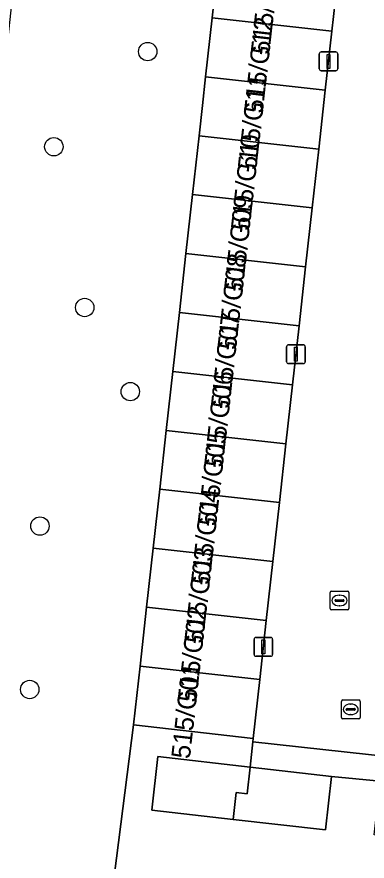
# Model space of a CAD drawing. Extents: x 161928 to 163071, y 386474 to 387428.
# Drawn here: x 162064.09 to 162082.73, y 387188.36 to 387233.28 of the extents above; entities that cross this region are included whole.
import ezdxf

# ---------------------------------------------------------------- set-up
doc = ezdxf.new("R2010")
doc.units = 0
for name, color, linetype in [('IMGEO_Boom', 7, 'Continuous'), ('IMGEO_Erf', 7, 'Continuous'), ('IMGEO_Groenvoorziening', 7, 'Continuous'), ('IMGEO_Hek', 7, 'Continuous'), ('IMGEO_Kolk', 7, 'Continuous'), ('IMGEO_Lichtmast', 7, 'Continuous'), ('IMGEO_Pand', 7, 'Continuous'), ('IMGEO_Pand_nummerreeks', 7, 'Continuous'), ('IMGEO_Rijbaan_lokaal_open', 7, 'Continuous'), ('IMGEO_Rioolput', 7, 'Continuous'), ('IMGEO_Voetpad_open', 7, 'Continuous')]:
    doc.layers.add(name, color=color, linetype=linetype)

msp = doc.modelspace()

# ---------------------------------------------------------------- linework, layer by layer
at = {"layer": 'IMGEO_Boom'}
for centre in [(162071.053, 387231.439), (162066.057, 387226.373), (162067.701, 387217.819), (162070.128, 387213.341), (162065.315, 387206.188), (162064.776, 387197.492)]:
    msp.add_circle(centre, 0.489, dxfattribs=at)
at = {"layer": 'IMGEO_Erf'}
msp.add_lwpolyline([(162099.609, 387187.884), (162095.175, 387188.391), (162095.5, 387191.234), (162092.876, 387191.539), (162092.549, 387188.68), (162087.526, 387189.254), (162083.103, 387189.76), (162083.43, 387192.62), (162080.836, 387192.865), (162080.51, 387190.019), (162075.594, 387190.582), (162071.273, 387191.076), (162071.599, 387193.922), (162076.508, 387193.36), (162076.647, 387194.71), (162076.665, 387194.888), (162070.297, 387195.615), (162068.587, 387182.257)], dxfattribs=at)
at = {"layer": 'IMGEO_Groenvoorziening'}
msp.add_lwpolyline([(162065.528, 387250), (162063.358, 387229.848), (162058.584, 387185.522), (162061.857, 387182.931), (162061.566, 387170.54), (162067.195, 387169.868), (162067.722, 387174.568), (162068.587, 387182.257), (162070.297, 387195.615), (162070.644, 387198.734), (162070.993, 387201.87), (162071.342, 387205.007), (162071.691, 387208.144), (162072.04, 387211.28), (162072.389, 387214.417), (162072.738, 387217.553), (162073.087, 387220.69), (162073.435, 387223.826), (162073.784, 387226.963), (162073.964, 387228.577), (162074.133, 387230.1), (162074.483, 387233.236), (162074.828, 387236.34)], dxfattribs=at)
at = {"layer": 'IMGEO_Hek'}
msp.add_lwpolyline([(162068.587, 387182.257), (162070.297, 387195.615)], dxfattribs=at)
at = {"layer": 'IMGEO_Kolk'}
for p, q in [((162080.761, 387201.8), (162080.761, 387202.652)), ((162080.836, 387202.726), (162081.688, 387202.726)), ((162081.762, 387202.652), (162081.762, 387201.8)), ((162081.02, 387202.22), (162081.02, 387202.232)), ((162081.458, 387202.183), (162081.06, 387202.183)), ((162081.063, 387202.269), (162081.461, 387202.269)), ((162081.249, 387202.506), (162081.274, 387202.506)), ((162081.504, 387202.232), (162081.504, 387202.22)), ((162081.688, 387201.726), (162080.836, 387201.726)), ((162081.272, 387201.946), (162081.247, 387201.946))]:
    msp.add_line(p, q, dxfattribs=at)
for points in [[(162080.761, 387201.8), (162080.761, 387202.652)], [(162080.836, 387202.726), (162081.688, 387202.726)], [(162081.762, 387202.652), (162081.762, 387201.8)], [(162081.688, 387201.726), (162080.836, 387201.726)]]:
    msp.add_lwpolyline(points, dxfattribs=at)
for centre, radius, start, end in [((162080.838, 387202.65), 0.0765, 91.552, 178.448), ((162080.838, 387202.65), 0.0765, 91.552, 178.448), ((162081.686, 387202.65), 0.0765, 1.552, 88.448), ((162081.686, 387202.65), 0.0765, 1.552, 88.448), ((162081.06, 387202.229), 0.0403, 85.8775, 175.7526), ((162081.057, 387202.219), 0.0366, 178.938, 274.7102), ((162081.461, 387202.226), 0.043, 264.8664, 352.4533), ((162081.465, 387202.231), 0.0386, 1.7309, 96.639), ((162080.838, 387201.802), 0.0765, 181.552, 268.448), ((162080.838, 387201.802), 0.0765, 181.552, 268.448), ((162081.686, 387201.802), 0.0765, 271.552, 358.448), ((162081.686, 387201.802), 0.0765, 271.552, 358.448)]:
    msp.add_arc(centre, radius, start, end, dxfattribs=at)
for centre, major_axis, ratio, start_param, end_param in [((162081.248, 387202.226), (-0.387, 0.002), 0.722429, 4.712389, 7.853982), ((162081.273, 387202.226), (-0.39, 0.002), 0.717154, 1.570796, 4.712389)]:
    msp.add_ellipse(centre, major_axis=major_axis, ratio=ratio, start_param=start_param, end_param=end_param, dxfattribs=at)
at = {"layer": 'IMGEO_Lichtmast'}
for p, q in [((162080.182, 387230.516), (162080.182, 387231.316)), ((162080.182, 387231.316), (162080.182, 387230.516)), ((162080.282, 387231.416), (162081.072, 387231.416)), ((162081.072, 387231.416), (162080.282, 387231.416)), ((162081.172, 387231.316), (162081.172, 387230.516)), ((162081.172, 387230.516), (162081.172, 387231.316)), ((162081.072, 387230.416), (162080.282, 387230.416)), ((162080.282, 387230.416), (162081.072, 387230.416)), ((162078.447, 387214.932), (162078.447, 387215.732)), ((162078.447, 387215.732), (162078.447, 387214.932)), ((162078.547, 387215.832), (162079.337, 387215.832)), ((162079.337, 387215.832), (162078.547, 387215.832)), ((162079.437, 387215.732), (162079.437, 387214.932)), ((162079.437, 387214.932), (162079.437, 387215.732)), ((162079.337, 387214.832), (162078.547, 387214.832)), ((162078.547, 387214.832), (162079.337, 387214.832)), ((162076.713, 387199.358), (162076.713, 387200.158)), ((162076.713, 387200.158), (162076.713, 387199.358)), ((162076.813, 387200.258), (162077.603, 387200.258)), ((162077.603, 387200.258), (162076.813, 387200.258)), ((162077.703, 387200.158), (162077.703, 387199.358)), ((162077.703, 387199.358), (162077.703, 387200.158)), ((162077.603, 387199.258), (162076.813, 387199.258)), ((162076.813, 387199.258), (162077.603, 387199.258))]:
    msp.add_line(p, q, dxfattribs=at)
for points in [[(162080.602, 387231.291), (162080.752, 387231.291), (162080.752, 387230.541), (162080.602, 387230.541), (162080.602, 387231.291)], [(162078.867, 387215.707), (162079.017, 387215.707), (162079.017, 387214.957), (162078.867, 387214.957), (162078.867, 387215.707)], [(162077.133, 387200.133), (162077.283, 387200.133), (162077.283, 387199.383), (162077.133, 387199.383), (162077.133, 387200.133)]]:
    msp.add_lwpolyline(points, dxfattribs=at)
for centre, start, end in [((162080.282, 387231.316), 90, 180), ((162080.282, 387231.316), 90, 180), ((162081.072, 387231.316), 0, 90), ((162081.072, 387231.316), 360, 90), ((162080.282, 387230.516), 180, 270), ((162080.282, 387230.516), 180, 270), ((162081.072, 387230.516), 270, 0), ((162081.072, 387230.516), 270, 0), ((162078.547, 387215.732), 90, 180), ((162078.547, 387215.732), 90, 180), ((162079.337, 387215.732), 0, 90), ((162079.337, 387215.732), 360, 90), ((162078.547, 387214.932), 180, 270), ((162078.547, 387214.932), 180, 270), ((162079.337, 387214.932), 270, 0), ((162079.337, 387214.932), 270, 0), ((162076.813, 387200.158), 90, 180), ((162076.813, 387200.158), 90, 180), ((162077.603, 387200.158), 0, 90), ((162077.603, 387200.158), 360, 90), ((162076.813, 387199.358), 180, 270), ((162076.813, 387199.358), 180, 270), ((162077.603, 387199.358), 270, 0), ((162077.603, 387199.358), 270, 0)]:
    msp.add_arc(centre, 0.1, start, end, dxfattribs=at)
at = {"layer": 'IMGEO_Pand'}
for points in [[(162081.205, 387235.663), (162080.652, 387235.722), (162076.129, 387236.202), (162074.828, 387236.34), (162074.483, 387233.236), (162080.856, 387232.526)], [(162074.133, 387230.1), (162080.507, 387229.39), (162080.856, 387232.526), (162074.483, 387233.236)], [(162073.964, 387228.577), (162073.784, 387226.963), (162080.157, 387226.253), (162080.507, 387229.39), (162074.133, 387230.1)], [(162073.435, 387223.826), (162079.808, 387223.117), (162080.157, 387226.253), (162073.784, 387226.963)], [(162073.087, 387220.69), (162079.459, 387219.98), (162079.808, 387223.117), (162073.435, 387223.826)], [(162072.738, 387217.553), (162079.11, 387216.844), (162079.459, 387219.98), (162073.087, 387220.69)], [(162072.389, 387214.417), (162078.76, 387213.707), (162079.11, 387216.844), (162072.738, 387217.553)], [(162072.04, 387211.28), (162078.411, 387210.571), (162078.76, 387213.707), (162072.389, 387214.417)], [(162071.691, 387208.144), (162078.062, 387207.434), (162078.411, 387210.571), (162072.04, 387211.28)], [(162071.342, 387205.007), (162077.713, 387204.298), (162078.062, 387207.434), (162071.691, 387208.144)], [(162070.993, 387201.87), (162077.363, 387201.161), (162077.713, 387204.298), (162071.342, 387205.007)], [(162070.644, 387198.734), (162077.014, 387198.025), (162077.363, 387201.161), (162070.993, 387201.87)], [(162070.297, 387195.615), (162076.665, 387194.888), (162077.014, 387198.025), (162070.644, 387198.734)], [(162076.508, 387193.36), (162071.599, 387193.922), (162071.273, 387191.076), (162075.594, 387190.582), (162075.757, 387192.005), (162076.354, 387191.936)], [(162076.508, 387193.36), (162076.354, 387191.936), (162075.757, 387192.005), (162075.594, 387190.582), (162080.51, 387190.019), (162080.836, 387192.865)]]:
    msp.add_lwpolyline(points, close=True, dxfattribs=at)
at = {"layer": 'IMGEO_Rijbaan_lokaal_open'}
msp.add_lwpolyline([(162088.807, 387234.762), (162081.205, 387235.663), (162080.856, 387232.526), (162080.507, 387229.39), (162080.157, 387226.253), (162079.808, 387223.117), (162079.459, 387219.98), (162079.11, 387216.844), (162078.76, 387213.707), (162078.411, 387210.571), (162078.062, 387207.434), (162077.713, 387204.298), (162077.363, 387201.161), (162077.014, 387198.025), (162076.665, 387194.888), (162076.647, 387194.71), (162084.109, 387193.885), (162106.753, 387191.344), (162108.358, 387191.174), (162108.67, 387194.184), (162107.906, 387194.252), (162088.443, 387196.449), (162087.159, 387196.59)], dxfattribs=at)
at = {"layer": 'IMGEO_Rioolput'}
for p, q in [((162081.36, 387196.007), (162081.36, 387196.859)), ((162081.435, 387196.933), (162082.287, 387196.933)), ((162081.848, 387196.713), (162081.873, 387196.713)), ((162082.361, 387196.859), (162082.361, 387196.007)), ((162081.619, 387196.427), (162081.619, 387196.439)), ((162082.057, 387196.39), (162081.659, 387196.39)), ((162081.662, 387196.476), (162082.06, 387196.476)), ((162082.103, 387196.439), (162082.103, 387196.427)), ((162082.287, 387195.933), (162081.435, 387195.933)), ((162081.871, 387196.153), (162081.846, 387196.153))]:
    msp.add_line(p, q, dxfattribs=at)
for points in [[(162081.36, 387196.007), (162081.36, 387196.859)], [(162081.435, 387196.933), (162082.287, 387196.933)], [(162082.361, 387196.859), (162082.361, 387196.007)], [(162082.287, 387195.933), (162081.435, 387195.933)]]:
    msp.add_lwpolyline(points, dxfattribs=at)
for centre, radius, start, end in [((162081.437, 387196.857), 0.0765, 91.552, 178.448), ((162081.437, 387196.857), 0.0765, 91.552, 178.448), ((162082.285, 387196.857), 0.0765, 1.552, 88.448), ((162082.285, 387196.857), 0.0765, 1.552, 88.448), ((162081.659, 387196.436), 0.0403, 85.8775, 175.7526), ((162081.656, 387196.426), 0.0366, 178.938, 274.7102), ((162082.06, 387196.433), 0.043, 264.8664, 352.4533), ((162082.064, 387196.438), 0.0386, 1.7309, 96.639), ((162081.437, 387196.009), 0.0765, 181.552, 268.448), ((162081.437, 387196.009), 0.0765, 181.552, 268.448), ((162082.285, 387196.009), 0.0765, 271.552, 358.448), ((162082.285, 387196.009), 0.0765, 271.552, 358.448)]:
    msp.add_arc(centre, radius, start, end, dxfattribs=at)
for centre, major_axis, ratio, start_param, end_param in [((162081.847, 387196.433), (-0.387, 0.002), 0.722429, 4.712389, 7.853982), ((162081.872, 387196.433), (-0.39, 0.002), 0.717154, 1.570796, 4.712389)]:
    msp.add_ellipse(centre, major_axis=major_axis, ratio=ratio, start_param=start_param, end_param=end_param, dxfattribs=at)
at = {"layer": 'IMGEO_Voetpad_open'}
msp.add_lwpolyline([(162084.109, 387193.885), (162076.647, 387194.71), (162076.508, 387193.36), (162080.836, 387192.865), (162083.43, 387192.62), (162088.45, 387192.046), (162092.876, 387191.539), (162095.5, 387191.234), (162100.53, 387190.659), (162104.967, 387190.151), (162109.166, 387189.675), (162109.367, 387191.043), (162108.358, 387191.174), (162106.753, 387191.344)], close=True, dxfattribs=at)

# ---------------------------------------------------------------- texts
at = {"layer": 'IMGEO_Pand_nummerreeks'}
for s, rotation, p in [('515/G13', 83.5659, (162077.523, 387231.251)), ('515/G12', 83.5631, (162077.17, 387228.119)), ('515/G11', 83.5631, (162076.831, 387225.11)), ('515/G10', 83.5631, (162076.466, 387221.878)), ('515/G09', 83.5631, (162076.103, 387218.656)), ('515/G08', 83.5631, (162075.751, 387215.538)), ('515/G07', 83.5631, (162075.398, 387212.41)), ('515/G06', 83.5631, (162075.045, 387209.285)), ('515/G05', 83.5631, (162074.693, 387206.16)), ('515/G04', 83.5631, (162074.34, 387203.035)), ('515/G03', 83.5631, (162073.988, 387199.91)), ('515/G02', 83.5631, (162073.634, 387196.778)), ('515/G01', 83.5631, (162073.295, 387193.769))]:
    msp.add_text(s, height=1, rotation=rotation, dxfattribs=at).set_placement(p)

doc.saveas('drawing.dxf')
